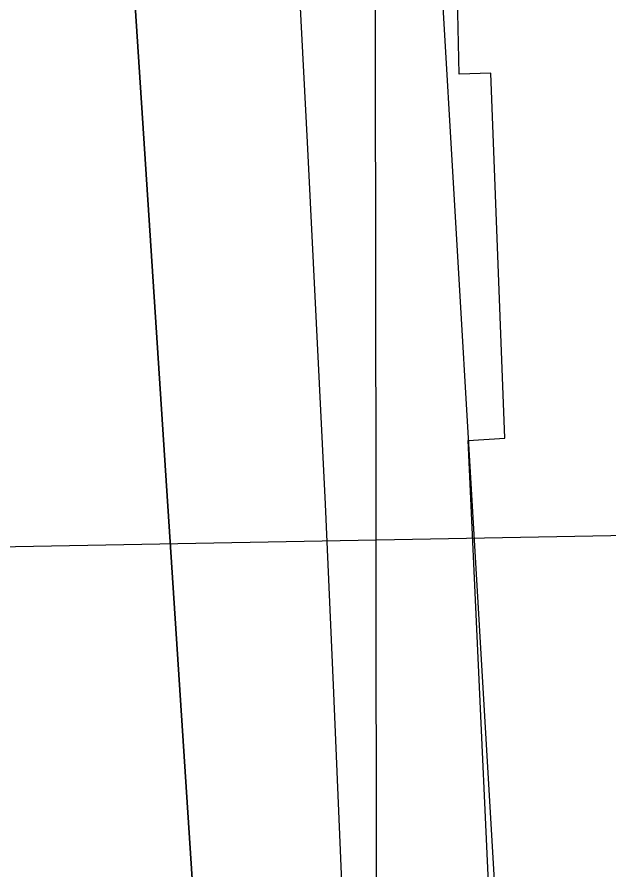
# Model space of a CAD drawing. Extents: x 3297716 to 3335574, y 688621 to 713991.
# Drawn here: x 3322696.4 to 3322945.8, y 708565.9 to 708925 of the extents above; entities that cross this region are included whole.
import ezdxf

# ---------------------------------------------------------------- set-up
doc = ezdxf.new("R2010")
doc.units = 0
for name, color, linetype in [('V-GRID-MAJR', 7, 'Continuous'), ('V-RIVR-EDGE', 7, 'Continuous'), ('V-RIVR-RANG', 7, 'Continuous'), ('V-RRAP-RVMT', 7, 'Continuous'), ('V-TOPO-DPTH', 7, 'Continuous'), ('V-TOPO-MAJR', 7, 'Continuous'), ('V-TOPO-MINR', 7, 'Continuous')]:
    doc.layers.add(name, color=color, linetype=linetype)

msp = doc.modelspace()

# ---------------------------------------------------------------- linework, layer by layer
at = {"layer": 'V-GRID-MAJR'}
msp.add_spline([(3322864.7800000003, 694020.83), (3322861.257, 697048.552), (3322854.204, 703110.13), (3322847.151, 709171.736), (3322843.6210000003, 712205.605)], degree=3, dxfattribs=at)
at = {"layer": 'V-RIVR-EDGE'}
msp.add_spline([(3322364.9859166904, 712205.1176860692), (3322362.464880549, 712194.9674995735), (3322352.4271334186, 712158.5177232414), (3322339.047911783, 712111.7141080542), (3322335.6972132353, 712097.6299355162), (3322335.2632587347, 712089.7558115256), (3322335.2417359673, 712081.0516996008), (3322341.007581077, 712066.1160163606), (3322354.5399363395, 712007.2258189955), (3322363.964372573, 711963.2672052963), (3322371.317426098, 711919.7281975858), (3322379.030641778, 711854.220644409), (3322386.7776789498, 711802.3909814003), (3322389.9889919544, 711760.1056671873), (3322391.006959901, 711668.9166580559), (3322387.589643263, 711627.8911867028), (3322384.6390777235, 711608.0032479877), (3322381.6393172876, 711568.2201963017), (3322378.27222044, 711547.5043194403), (3322372.014001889, 711530.9404320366), (3322369.498415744, 711519.3410988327), (3322368.63255653, 711504.4218138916), (3322371.897164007, 711483.6895387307), (3322383.4155306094, 711448.4299124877), (3322398.660131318, 711411.5031361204), (3322413.457453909, 711361.3139759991), (3322426.197742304, 711317.3471631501), (3322438.9462298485, 711276.6962024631), (3322465.293690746, 711204.0963432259), (3322489.166561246, 711136.4764115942), (3322500.290944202, 711109.5074406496), (3322506.051664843, 711092.4993498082), (3322508.482184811, 711069.6967168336), (3322510.470551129, 711035.7041077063), (3322509.5329493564, 710991.7711163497), (3322507.377525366, 710958.2032376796), (3322504.4095366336, 710931.2691131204), (3322503.8843665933, 710886.5061338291), (3322505.4674754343, 710856.2448832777), (3322506.598181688, 710810.6488413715), (3322523.4658620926, 710759.6255937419), (3322543.628896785, 710700.304516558), (3322548.9474637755, 710672.1064495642), (3322550.1140413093, 710641.0172608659), (3322548.3628499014, 710603.3035421), (3322545.821641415, 710581.3421708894), (3322539.5593232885, 710563.1203574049), (3322537.8849989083, 710556.492752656), (3322537.045786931, 710552.3499872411), (3322537.025289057, 710544.0603568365), (3322538.6647670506, 710536.5955898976), (3322543.621122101, 710529.5371053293), (3322550.257950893, 710531.5931146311), (3322552.742790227, 710530.7580022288), (3322553.564579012, 710527.8545817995), (3322552.7222923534, 710522.468371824), (3322549.39209168, 710516.6738296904), (3322538.5776510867, 710501.3646606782), (3322522.7812331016, 710482.7519382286), (3322511.5471865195, 710465.3713865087), (3322496.5633332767, 710440.1249099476), (3322492.8053274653, 710428.9431329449), (3322491.119729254, 710417.7562314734), (3322491.093082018, 710406.9797119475), (3322491.080783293, 710402.0059337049), (3322488.9971018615, 710397.4517614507), (3322486.4948393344, 710391.2406880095), (3322488.1425164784, 710387.0917732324), (3322492.272983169, 710381.2787830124), (3322500.9535225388, 710371.7241852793), (3322505.4882218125, 710361.7653549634), (3322509.197032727, 710353.052018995), (3322513.328524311, 710347.6535102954), (3322522.021362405, 710343.072690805), (3322528.6530667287, 710343.0562925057), (3322533.625820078, 710342.6295122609), (3322536.93347309, 710339.3054609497), (3322543.5549284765, 710335.1442474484), (3322544.3685181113, 710328.9249748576), (3322548.0947522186, 710327.2578247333), (3322557.6319267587, 710328.8921782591), (3322561.362260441, 710328.8829542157), (3322563.8337761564, 710322.65958205), (3322565.0474988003, 710310.6365432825), (3322563.3813735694, 710307.3247906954), (3322558.39734639, 710303.1922742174), (3322555.073295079, 710299.8846212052), (3322555.8879096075, 710294.0798301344), (3322562.9043735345, 710282.0424428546), (3322564.131419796, 710275.4076638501), (3322563.70156487, 710269.1914659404), (3322565.3359183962, 710259.6542914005), (3322569.0375550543, 710248.0395847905), (3322568.201417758, 710245.1402639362), (3322568.1921937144, 710241.4099302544), (3322569.0129576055, 710238.092028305), (3322571.483448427, 710231.4541746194), (3322569.8080991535, 710224.41208835), (3322571.4557762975, 710220.2631735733), (3322576.8163639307, 710209.0588489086), (3322579.6818632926, 710194.544821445), (3322583.3712012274, 710177.9563365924), (3322584.9696834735, 710153.9123088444), (3322584.494733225, 710129.4589240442), (3322579.4205154, 710088.8520337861), (3322576.0390700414, 710062.3334156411), (3322571.807138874, 710027.1127353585), (3322566.366609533, 710005.9875014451), (3322566.751369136, 709993.9665124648), (3322563.7977289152, 709972.8351291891), (3322560.3978354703, 709938.8558436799), (3322559.500204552, 709911.0876316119), (3322560.6924044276, 709890.3604809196), (3322561.087412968, 709882.4843071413), (3322560.2502507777, 709879.170504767), (3322557.3273573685, 709870.4735670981), (3322556.076738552, 709867.5752711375), (3322555.655082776, 709864.6749253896), (3322561.0330936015, 709860.5167865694), (3322562.2591149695, 709853.4675260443), (3322562.2416917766, 709846.4213402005), (3322559.7404541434, 709840.6247482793), (3322552.255189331, 709830.6956398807), (3322547.6876934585, 709827.3910615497), (3322543.5439031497, 709827.8157920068), (3322538.5486021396, 709819.1239788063), (3322537.7042656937, 709812.9088057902), (3322539.342718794, 709805.0295573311), (3322544.714580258, 709798.3845293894), (3322550.512197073, 709796.2977732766), (3322550.9307781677, 709797.9546744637), (3322553.0103600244, 709800.8509206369), (3322555.49827404, 709801.259252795), (3322556.735569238, 709798.7692889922), (3322559.18658708, 709784.256286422), (3322561.6488787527, 709774.3025805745), (3322563.287331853, 709766.4233321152), (3322565.767046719, 709763.5158121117), (3322569.0798242, 709762.2641684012), (3322568.2160147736, 709748.1738465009), (3322567.7933341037, 709744.8590192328), (3322563.2340373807, 709744.8702930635), (3322561.9547215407, 709730.3665145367), (3322558.5865998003, 709709.2361561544), (3322556.491644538, 709700.122687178), (3322553.95043605, 709678.1613159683), (3322552.2843108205, 709674.8495633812), (3322548.5396286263, 709669.0560461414), (3322546.8581299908, 709659.527070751), (3322546.413926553, 709647.5081315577), (3322543.447987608, 709621.4029700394), (3322542.1707215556, 709607.728154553), (3322540.0665422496, 709594.8843518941), (3322536.2849638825, 709574.1694999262), (3322535.0199965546, 709565.4684626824), (3322534.5727184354, 709552.2060789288), (3322535.788490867, 709541.0120032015), (3322534.5358222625, 709537.2847442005), (3322529.1321890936, 709531.0808450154), (3322525.3731583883, 709519.4845864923), (3322521.1934968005, 709505.4024637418), (3322521.1842727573, 709501.6721300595), (3322528.203811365, 709490.8781873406), (3322529.8371399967, 709480.9265312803), (3322528.9610318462, 709461.8624311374), (3322524.3720132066, 709449.8537408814), (3322523.9462578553, 709445.2954690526), (3322524.3494655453, 709440.7351474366), (3322528.0695502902, 709436.5811081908), (3322535.0716657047, 709418.7409796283), (3322539.5551202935, 709388.0580733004), (3322541.157702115, 709365.6719716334), (3322541.140278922, 709358.6257857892), (3322544.835766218, 709344.5241900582), (3322543.98528041, 709335.8221279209), (3322543.975031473, 709331.6773127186), (3322545.2051524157, 709326.2859782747), (3322547.6838423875, 709322.9639767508), (3322548.4912826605, 709314.2578150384), (3322551.3455081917, 709295.1844908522), (3322551.326035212, 709287.3093419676), (3322553.7852522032, 709276.1121915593), (3322555.8371619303, 709267.8174366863), (3322554.16283755, 709261.1898319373), (3322554.1331156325, 709249.1698678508), (3322554.514800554, 709235.9054343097), (3322554.0654726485, 709221.8140875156), (3322554.036775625, 709210.2086049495), (3322556.9002251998, 709194.8656144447), (3322557.699466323, 709182.8436005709), (3322555.600411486, 709172.0722055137), (3322552.2507378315, 709158.4025144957), (3322550.5743636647, 709150.9459467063), (3322552.599626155, 709131.8746723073), (3322552.5781033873, 709123.1705603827), (3322550.460600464, 709104.938497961), (3322549.1536124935, 709079.2437183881), (3322547.0289353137, 709058.1102853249), (3322545.751669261, 709044.4354698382), (3322545.7321962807, 709036.5603209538), (3322545.2797936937, 709021.2255295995), (3322543.5706229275, 709000.5055531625), (3322541.8624770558, 708980.2000582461), (3322541.3854770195, 708954.9177104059), (3322543.4045901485, 708933.3595468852), (3322540.4673482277, 708918.8598679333), (3322544.984624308, 708901.8548517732), (3322547.431542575, 708885.6839231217), (3322547.414119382, 708878.637737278), (3322545.3201890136, 708869.9387498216), (3322545.303790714, 708863.3070454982), (3322551.5087147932, 708858.3178938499), (3322551.489241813, 708850.4427449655), (3322554.3291188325, 708825.5666794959), (3322555.915302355, 708796.5488735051), (3322557.0921288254, 708769.6045000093), (3322556.639726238, 708754.2697086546), (3322561.5950563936, 708746.7967425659), (3322561.5776332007, 708739.7505567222), (3322561.118056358, 708721.5143947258), (3322558.988254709, 708698.3085540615), (3322556.490091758, 708693.7554067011), (3322556.049987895, 708683.3943935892), (3322556.8430796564, 708668.8854905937), (3322559.306396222, 708659.3462662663), (3322558.4272133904, 708639.0387215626), (3322556.31893451, 708624.5369928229), (3322557.105876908, 708607.541200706), (3322557.8887197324, 708588.8874825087), (3322554.8869095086, 708548.275467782), (3322552.304705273, 708509.734835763), (3322550.5432649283, 708467.876301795), (3322547.9805336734, 708437.21081866), (3322545.8251096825, 708403.64293999), (3322542.0312325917, 708377.9543097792), (3322537.418641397, 708356.412544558), (3322537.7931520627, 708340.2467403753), (3322537.753181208, 708324.0819610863), (3322539.370111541, 708307.4986007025), (3322544.304943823, 708291.7360042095), (3322549.236701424, 708274.7299631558), (3322554.166409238, 708256.8949590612), (3322557.421792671, 708232.4323502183), (3322559.4050345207, 708196.3673334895), (3322557.704062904, 708178.9632092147), (3322555.5906595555, 708162.3890728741), (3322553.891737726, 708145.8139116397), (3322550.5615370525, 708140.0193695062), (3322546.816854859, 708134.2258522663), (3322546.392124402, 708130.0820619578), (3322550.0947859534, 708118.8818368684), (3322550.080437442, 708113.0790955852), (3322548.8216194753, 708106.8649474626), (3322545.4801449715, 708096.5111086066), (3322546.287585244, 708087.8049468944), (3322546.6836186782, 708080.3432546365), (3322551.2152432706, 708069.1409797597), (3322550.7864132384, 708063.33926337), (3322554.028473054, 708033.488394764), (3322555.6351544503, 708012.7602191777), (3322556.4395200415, 708002.8106129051), (3322559.75434731, 708002.387932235), (3322562.651618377, 708000.7228318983), (3322561.403049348, 707998.6534989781), (3322559.322442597, 707995.3427712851), (3322558.894637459, 707989.9555364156), (3322560.9321986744, 707975.8580402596), (3322561.303634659, 707958.4487915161), (3322560.82868441, 707933.9954067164), (3322559.142061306, 707922.3940237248), (3322559.538094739, 707914.9323314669), (3322559.9105556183, 707897.9375642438), (3322563.184387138, 707880.9356227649), (3322566.8204306, 707842.7940988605), (3322570.087087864, 707822.8907867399), (3322575.00347206, 707799.6675228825), (3322576.2120702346, 707785.5720765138), (3322579.0816691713, 707772.7159751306), (3322585.2466223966, 707751.5620441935), (3322584.8136927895, 707744.1024017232), (3322582.2950319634, 707731.2596239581), (3322582.2765838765, 707723.798956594), (3322585.1574566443, 707715.5021519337), (3322590.523168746, 707706.3702348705), (3322595.4743993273, 707697.2393427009), (3322596.2828644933, 707688.9476625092), (3322602.872548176, 707671.9375218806), (3322604.0924201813, 707662.4013722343), (3322604.4894785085, 707655.3541614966), (3322606.4870688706, 707625.091886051), (3322606.8267331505, 707594.8337101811), (3322606.7970112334, 707582.8137460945), (3322609.262377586, 707574.1034848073), (3322615.4662767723, 707568.6998516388), (3322615.461152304, 707566.6274440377), (3322614.204384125, 707561.2422589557), (3322610.0441955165, 707555.0352850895), (3322610.8567602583, 707548.4015309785), (3322615.3719865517, 707530.5675517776), (3322620.308868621, 707515.6339183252), (3322629.778400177, 707489.9124915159), (3322645.039399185, 707459.6174194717), (3322665.680458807, 707425.9931716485), (3322676.8243147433, 707406.8993495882), (3322680.546449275, 707403.5742733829), (3322685.934709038, 707403.560949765), (3322687.590585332, 707402.7278871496), (3322686.7226763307, 707386.9796391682), (3322685.8578420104, 707372.474835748), (3322684.1824927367, 707365.4327494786), (3322680.8522920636, 707359.638207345), (3322679.183092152, 707355.0830101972), (3322679.1666938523, 707348.4513058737), (3322686.1841826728, 707336.8284001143), (3322686.173933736, 707332.6835849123), (3322679.457163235, 707298.2980170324), (3322677.35605861, 707286.6976589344), (3322675.6899333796, 707283.3859063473), (3322652.8688523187, 707273.4947190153), (3322627.9692142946, 707261.1217670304), (3322614.269801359, 707252.4514765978), (3322610.5312685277, 707249.1448484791), (3322607.612474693, 707242.1058368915), (3322606.314710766, 707220.1413910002), (3322607.095503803, 707200.6587097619), (3322607.9111432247, 707195.2684002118), (3322610.8094391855, 707194.0177813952), (3322615.3564371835, 707189.0327293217), (3322616.163877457, 707180.3265676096), (3322620.6955020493, 707169.1242927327), (3322627.293384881, 707155.4300042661), (3322632.6570471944, 707145.4691241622), (3322645.466003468, 707129.2725731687), (3322656.6098594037, 707110.1787511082), (3322657.4193494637, 707102.3015524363), (3322662.3880032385, 707100.2168461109), (3322668.1825453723, 707096.886645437), (3322678.1075541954, 707087.7434545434), (3322682.227771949, 707077.7856491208), (3322683.439444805, 707064.9336473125), (3322690.4528340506, 707051.6528154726), (3322697.0384181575, 707032.9847487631), (3322704.895118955, 707025.5046084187), (3322712.339388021, 707018.8544560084), (3322723.9243727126, 707010.5361285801), (3322739.2458404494, 707004.6954662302), (3322741.7265802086, 707002.2024277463), (3322742.544269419, 706997.6410812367), (3322744.1571001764, 706979.3997947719), (3322740.3939698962, 706966.1456101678), (3322738.719645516, 706959.518005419), (3322739.114654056, 706951.641831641), (3322742.827564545, 706944.5864217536), (3322755.649844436, 706933.7781305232), (3322761.8475942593, 706925.8876082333), (3322765.1419236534, 706917.1752971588), (3322765.96166265, 706913.4429136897), (3322771.7551798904, 706909.6982314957), (3322774.2338698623, 706906.3762299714), (3322770.4789387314, 706896.4378975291), (3322766.745530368, 706895.2036770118), (3322763.828786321, 706888.9936284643), (3322762.9680515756, 706876.1467511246), (3322762.917831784, 706855.8371566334)], degree=3, dxfattribs=at)
at = {"layer": 'V-RIVR-RANG'}
msp.add_line((3322178.2472000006, 708692.3620999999), (3323098.088, 708709.4761), dxfattribs=at)
at = {"layer": 'V-RRAP-RVMT'}
for p, q in [((3322882.6800000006, 708900.956999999), (3322879.9440000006, 709037.484999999)), ((3322896.0370000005, 708901.3999999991), (3322882.6800000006, 708900.956999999)), ((3322901.926000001, 708747.6049999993), (3322896.0370000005, 708901.3999999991)), ((3322886.4980000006, 708746.7509999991), (3322901.926000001, 708747.6049999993)), ((3322899.1490000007, 708469.4559999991), (3322886.4980000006, 708746.7509999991))]:
    msp.add_line(p, q, dxfattribs=at)
at = {"layer": 'V-TOPO-DPTH'}
for points in [[(3322805.133329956, 708026.8548774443), (3322743.063683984, 708977.145629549), (3322741.3405654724, 709000.4804342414), (3322739.353942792, 709023.7905278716), (3322736.972063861, 709047.0635549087), (3322734.3266807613, 709070.3118708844), (3322723.5317389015, 709158.511451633), (3322716.4829352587, 709212.2466675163), (3322708.8166595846, 709265.8881826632), (3322700.2241758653, 709319.3891467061)], [(3322700.2241758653, 709319.3891467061), (3322708.8166595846, 709265.8881826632), (3322716.4829352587, 709212.2466675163), (3322723.5317389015, 709158.511451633), (3322734.3266807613, 709070.3118708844), (3322736.972063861, 709047.0635549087), (3322739.353942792, 709023.7905278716), (3322741.3405654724, 709000.4804342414), (3322743.063683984, 708977.145629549), (3322805.133329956, 708026.8548774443)], [(3322860.169524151, 707893.6631150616), (3322832.8945716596, 708567.5008964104), (3322829.675916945, 708643.720012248), (3322826.279558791, 708719.9308972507), (3322822.6166454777, 708796.1294360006), (3322818.7760287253, 708872.3197439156), (3322811.7465675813, 709007.0824881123), (3322811.242519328, 709015.8821432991), (3322810.6786445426, 709024.6776563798), (3322810.0250299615, 709033.4669563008), (3322809.31158885, 709042.2521141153), (3322805.984303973, 709080.7850727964), (3322803.245012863, 709108.7940591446), (3322800.08312385, 709136.750383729), (3322796.28733798, 709164.6277156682), (3322792.0689542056, 709192.4523858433), (3322791.8204325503, 709193.9747946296), (3322787.10029844, 709222.5108697), (3322782.299950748, 709251.0332706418), (3322777.379282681, 709279.53516039), (3322772.3784010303, 709308.023376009)], [(3322860.169524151, 707893.6631150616), (3322832.8945716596, 708567.5008964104), (3322829.675916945, 708643.720012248), (3322826.279558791, 708719.9308972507), (3322822.6166454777, 708796.1294360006), (3322818.7760287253, 708872.3197439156), (3322811.7465675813, 709007.0824881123), (3322811.242519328, 709015.8821432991), (3322810.6786445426, 709024.6776563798), (3322810.0250299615, 709033.4669563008), (3322809.31158885, 709042.2521141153), (3322805.984303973, 709080.7850727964), (3322803.245012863, 709108.7940591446), (3322800.08312385, 709136.750383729), (3322796.28733798, 709164.6277156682), (3322792.0689542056, 709192.4523858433), (3322791.8204325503, 709193.9747946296), (3322787.10029844, 709222.5108697), (3322782.299950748, 709251.0332706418), (3322777.379282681, 709279.53516039), (3322772.3784010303, 709308.023376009)]]:
    msp.add_lwpolyline(points, dxfattribs=at)
at = {"layer": 'V-TOPO-MAJR'}
msp.add_lwpolyline([(3322901.2453628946, 708499.2929290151), (3322874.7680116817, 708948.4823666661), (3322872.3413528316, 708986.9240233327), (3322869.7013441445, 709025.3501289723), (3322866.7413107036, 709063.752908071), (3322863.5679274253, 709102.1401361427), (3322756.063759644, 709834.2175674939), (3322755.364025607, 709837.3268357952), (3322754.660282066, 709840.4351922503), (3322753.95052427, 709843.5421809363), (3322753.236756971, 709846.6482577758), (3322752.5650726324, 709849.7618074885), (3322751.9533937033, 709852.8862121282), (3322751.43172289, 709856.0268991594), (3322750.970057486, 709859.1784411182), (3322749.7688324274, 709868.2896615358), (3322749.3272450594, 709872.1755893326), (3322749.025276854, 709876.0748520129), (3322720.3513740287, 710358.5900226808)], dxfattribs=at)
at = {"layer": 'V-TOPO-MINR'}
for points in [[(3322700.2241758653, 709319.3891467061), (3322708.8166595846, 709265.8881826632), (3322716.4829352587, 709212.2466675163), (3322723.5317389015, 709158.511451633), (3322734.3266807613, 709070.3118708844), (3322736.972063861, 709047.0635549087), (3322739.353942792, 709023.7905278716), (3322741.3405654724, 709000.4804342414), (3322743.063683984, 708977.145629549), (3322805.133329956, 708026.8548774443)], [(3322860.169524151, 707893.6631150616), (3322832.8945716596, 708567.5008964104), (3322829.675916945, 708643.720012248), (3322826.279558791, 708719.9308972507), (3322822.6166454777, 708796.1294360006), (3322818.7760287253, 708872.3197439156), (3322811.7465675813, 709007.0824881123), (3322811.242519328, 709015.8821432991), (3322810.6786445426, 709024.6776563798), (3322810.0250299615, 709033.4669563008), (3322809.31158885, 709042.2521141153), (3322805.984303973, 709080.7850727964), (3322803.245012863, 709108.7940591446), (3322800.08312385, 709136.750383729), (3322796.28733798, 709164.6277156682), (3322792.0689542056, 709192.4523858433), (3322791.8204325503, 709193.9747946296), (3322787.10029844, 709222.5108697), (3322782.299950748, 709251.0332706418), (3322777.379282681, 709279.53516039), (3322772.3784010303, 709308.023376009)]]:
    msp.add_lwpolyline(points, dxfattribs=at)

doc.saveas('drawing.dxf')
